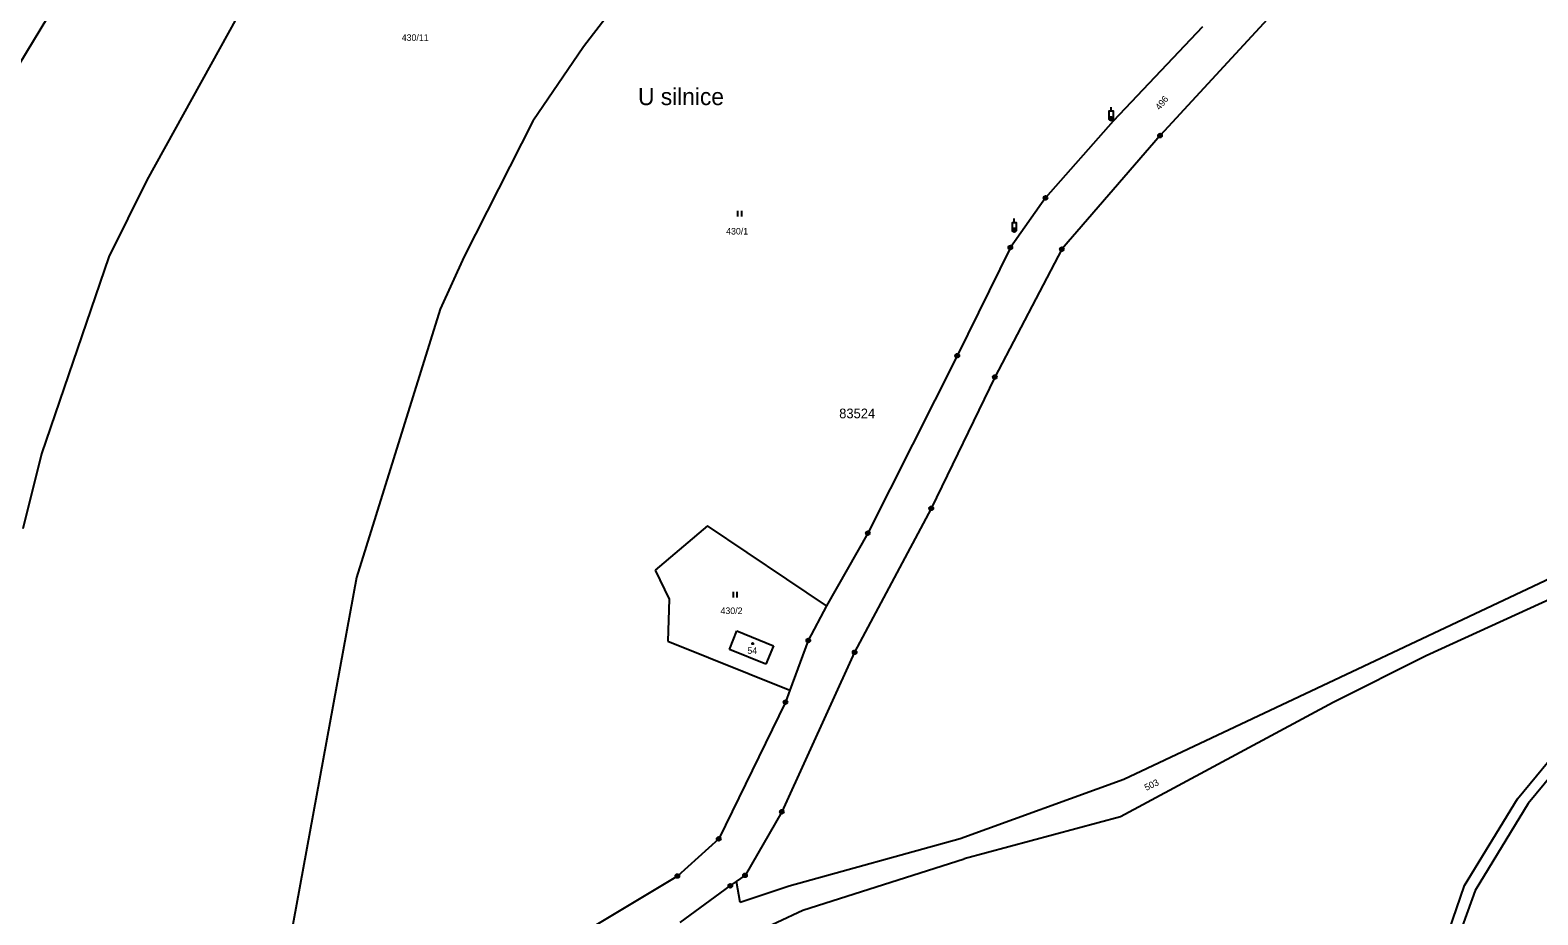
# Model space of a CAD drawing. Extents: x -547623 to -538651, y -1096714 to -1086522.
# Drawn here: x -543976.5 to -543586.5, y -1094201.7 to -1093972.7 of the extents above; entities that cross this region are included whole.
import ezdxf

# ---------------------------------------------------------------- set-up
doc = ezdxf.new("R2010")
doc.units = 0
for name, color, linetype in [('podzemní_provozovana', 7, 'Continuous'), ('Vrstva 1', 7, 'Continuous'), ('Vrstva 25', 7, 'Continuous'), ('Vrstva 50', 7, 'Continuous'), ('Vrstva 52', 7, 'Continuous'), ('Vrstva 53', 7, 'Continuous'), ('Vrstva 83', 7, 'Continuous'), ('Vrstva 86', 7, 'Continuous'), ('Vrstva 90', 7, 'Continuous'), ('Vrstva 92', 7, 'Continuous')]:
    doc.layers.add(name, color=color, linetype=linetype)

msp = doc.modelspace()

# ---------------------------------------------------------------- linework, layer by layer
at = {"layer": 'Vrstva 1'}
for points in [[(-543899.27, -1093926.47), (-543946.31, -1094011.56)], [(-543808.5, -1093944.65), (-543833.32, -1093976.99)], [(-543642.12, -1093954.23), (-543684.21, -1094000)], [(-543673.26, -1093971.82), (-543696.34, -1093996.25)], [(-543833.32, -1093976.99), (-543846.45, -1093996.26)], [(-543846.45, -1093996.26), (-543864.24, -1094031.3)], [(-543696.34, -1093996.25), (-543713.83, -1094016.12)], [(-543684.21, -1094000), (-543709.61, -1094029.41)], [(-543946.31, -1094011.56), (-543956.14, -1094031.39)], [(-543713.83, -1094016.12), (-543722.93, -1094028.97)], [(-543722.93, -1094028.97), (-543736.67, -1094056.96)], [(-543709.61, -1094029.41), (-543726.96, -1094062.48)], [(-543956.14, -1094031.39), (-543973.55, -1094082.37)], [(-543864.24, -1094031.3), (-543870.4, -1094044.89)], [(-543870.4, -1094044.89), (-543892.04, -1094114.4)], [(-543736.67, -1094056.96), (-543759.79, -1094102.89)], [(-543726.96, -1094062.48), (-543743.4, -1094096.47)], [(-543973.55, -1094082.37), (-543978.37, -1094101.76)], [(-543743.4, -1094096.47), (-543763.22, -1094133.72)], [(-543528.41, -1094094.85), (-543615.4, -1094134.63)], [(-543591.79, -1094171.65), (-543528.41, -1094094.85)], [(-543525.33, -1094095.94), (-543588.97, -1094172.8)], [(-543801.26, -1094100.99), (-543814.83, -1094112.49)], [(-543770.53, -1094121.66), (-543801.26, -1094100.99)], [(-543759.79, -1094102.89), (-543770.53, -1094121.66)], [(-543558.98, -1094103.13), (-543693.56, -1094166.67)], [(-543814.83, -1094112.49), (-543811.2, -1094119.99)], [(-543892.04, -1094114.4), (-543912.73, -1094227.22)], [(-543811.2, -1094119.99), (-543811.5, -1094130.8)], [(-543770.53, -1094121.66), (-543775.2, -1094130.67)], [(-543795.6, -1094132.98), (-543793.66, -1094128.2)], [(-543793.66, -1094128.2), (-543784.2, -1094132.04)], [(-543811.5, -1094130.8), (-543779.96, -1094143.55)], [(-543784.2, -1094132.04), (-543786.14, -1094136.82)], [(-543775.2, -1094130.67), (-543779.96, -1094143.55)], [(-543786.14, -1094136.82), (-543795.6, -1094132.98)], [(-543763.22, -1094133.72), (-543782.03, -1094174.98)], [(-543615.4, -1094134.63), (-543639.41, -1094146.72)], [(-543779.96, -1094143.55), (-543781.1, -1094146.63)], [(-543781.1, -1094146.63), (-543798.36, -1094181.98)], [(-543639.41, -1094146.72), (-543694.4, -1094176.26)], [(-543693.56, -1094166.67), (-543735.91, -1094182.02)], [(-543782.03, -1094174.98), (-543791.56, -1094191.44)], [(-543605.43, -1094194.07), (-543591.79, -1094171.65)], [(-543588.97, -1094172.8), (-543602.66, -1094195.34)], [(-543694.4, -1094176.26), (-543734.84, -1094187.2)], [(-543798.36, -1094181.98), (-543809.06, -1094191.62)], [(-543735.91, -1094182.02), (-543780.18, -1094194.21)], [(-543776.58, -1094200.41), (-543734.84, -1094187.2)], [(-543809.06, -1094191.62), (-543848.73, -1094215.45)], [(-543808.31, -1094203.62), (-543795.38, -1094194.16)], [(-543795.38, -1094194.16), (-543793.79, -1094193.02)], [(-543793.79, -1094193.02), (-543791.56, -1094191.44)], [(-543792.86, -1094198.43), (-543793.79, -1094193.02)], [(-543780.18, -1094194.21), (-543792.86, -1094198.43)], [(-543618.61, -1094232.29), (-543605.43, -1094194.07)], [(-543602.66, -1094195.34), (-543616.25, -1094232.92)], [(-543796.51, -1094209.76), (-543776.58, -1094200.41)]]:
    msp.add_lwpolyline(points, dxfattribs=at)
at = {"layer": 'Vrstva 25'}
for p, q in [((-543793.43, -1094020.97), (-543793.43, -1094019.47)), ((-543792.43, -1094020.97), (-543792.43, -1094019.47)), ((-543794.56, -1094119.54), (-543794.56, -1094118.04)), ((-543793.56, -1094119.54), (-543793.56, -1094118.04))]:
    msp.add_line(p, q, dxfattribs=at)
for points in [[(-543697.37, -1093995.63), (-543697.37, -1093993.63), (-543696.37, -1093993.63), (-543696.37, -1093995.63)], [(-543696.87, -1093993.63), (-543696.87, -1093992.63)], [(-543722.42, -1094024.45), (-543722.42, -1094022.45), (-543721.42, -1094022.45), (-543721.42, -1094024.45)], [(-543721.92, -1094022.45), (-543721.92, -1094021.45)]]:
    msp.add_lwpolyline(points, dxfattribs=at)
for centre, radius in [((-543696.87, -1093995.63), 0.5), ((-543696.87, -1093995.63), 0.1), ((-543721.92, -1094024.45), 0.5), ((-543721.92, -1094024.45), 0.1), ((-543789.55, -1094131.47), 0.175)]:
    msp.add_circle(centre, radius, dxfattribs=at)
at = {"layer": 'Vrstva 52'}
msp.add_lwpolyline([(-543990.5, -1094000), (-543964.5, -1093957), (-543953, -1093932), (-543944, -1093922.5)], dxfattribs=at)
at = {"layer": 'Vrstva 83'}
for centre, radius in [((-543684.21, -1094000), 0.5), ((-543684.21, -1094000), 0.1), ((-543713.83, -1094016.12), 0.5), ((-543713.83, -1094016.12), 0.1), ((-543722.93, -1094028.97), 0.5), ((-543722.93, -1094028.97), 0.1), ((-543709.61, -1094029.41), 0.5), ((-543709.61, -1094029.41), 0.1), ((-543736.67, -1094056.96), 0.5), ((-543736.67, -1094056.96), 0.1), ((-543726.96, -1094062.48), 0.5), ((-543726.96, -1094062.48), 0.1), ((-543743.4, -1094096.47), 0.5), ((-543743.4, -1094096.47), 0.1), ((-543759.79, -1094102.89), 0.5), ((-543759.79, -1094102.89), 0.1), ((-543775.2, -1094130.67), 0.5), ((-543775.2, -1094130.67), 0.1), ((-543763.22, -1094133.72), 0.5), ((-543763.22, -1094133.72), 0.1), ((-543781.1, -1094146.63), 0.5), ((-543781.1, -1094146.63), 0.1), ((-543782.03, -1094174.98), 0.5), ((-543782.03, -1094174.98), 0.1), ((-543798.36, -1094181.98), 0.5), ((-543798.36, -1094181.98), 0.1), ((-543809.06, -1094191.62), 0.5), ((-543809.06, -1094191.62), 0.1), ((-543795.38, -1094194.16), 0.5), ((-543795.38, -1094194.16), 0.1), ((-543791.56, -1094191.44), 0.5), ((-543791.56, -1094191.44), 0.1)]:
    msp.add_circle(centre, radius, dxfattribs=at)
at = {"layer": 'Vrstva 90'}
for points in [[(-543795.6, -1094132.98), (-543793.66, -1094128.2)], [(-543793.66, -1094128.2), (-543784.2, -1094132.04)], [(-543784.2, -1094132.04), (-543786.14, -1094136.82)], [(-543786.14, -1094136.82), (-543795.6, -1094132.98)]]:
    msp.add_lwpolyline(points, dxfattribs=at)

# ---------------------------------------------------------------- texts
at = {"layer": 'podzemní_provozovana'}
for s, rotation, p in [('496', 51.1441, (-543684.29, -1093993.54)), ('503', 25.5272, (-543687.76, -1094169.6))]:
    msp.add_text(s, height=1.7, rotation=rotation, dxfattribs=at).set_placement(p)
at = {"layer": 'Vrstva 50'}
msp.add_text('U silnice', height=4.4, dxfattribs=at).set_placement((-543819.24, -1093992.11))
at = {"layer": 'Vrstva 53'}
msp.add_text('83524', height=2.5, dxfattribs=at).set_placement((-543767.2, -1094073.15))
at = {"layer": 'Vrstva 86'}
for s, p in [('430/11', (-543880.36, -1093975.49)), ('430/1', (-543796.45, -1094025.6)), ('430/2', (-543797.9, -1094123.82))]:
    msp.add_text(s, height=1.7, dxfattribs=at).set_placement(p)
at = {"layer": 'Vrstva 92'}
msp.add_text('54', height=1.7, dxfattribs=at).set_placement((-543790.96, -1094134.12))

doc.saveas('drawing.dxf')
